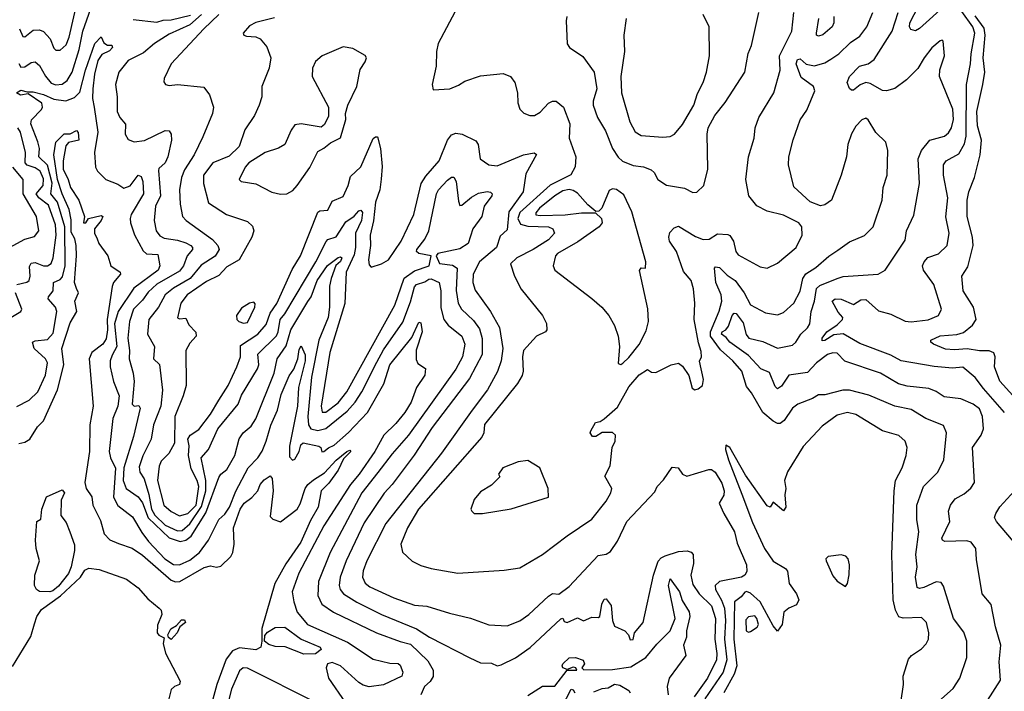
# Model space of a CAD drawing. Extents: x 1268547 to 1425625, y 515768 to 616754.
# Tile 402 of 507: x 1349279 to 1354056, y 602072 to 605330. Entities that reach past the tile are written whole.
import ezdxf

# ---------------------------------------------------------------- set-up
doc = ezdxf.new("R2010")
doc.units = 0

msp = doc.modelspace()

# ---------------------------------------------------------------- linework, layer by layer
at = {"layer": '0CON10XD'}
for points in [[(1349278.5, 605285), (1349295, 605248.5), (1349305, 605247.5), (1349345, 605279.3), (1349375, 605280.7), (1349395, 605273.2), (1349427.1, 605237.1), (1349445, 605192), (1349455, 605182.5), (1349475, 605181.4), (1349505, 605207.3), (1349519.8, 605245), (1349569, 605465)], [(1351432.1, 605447.9), (1351309.2, 605215), (1351300.8, 605175), (1351300, 605105), (1351280, 605015), (1351285, 604990), (1351365.6, 604994.4), (1351408.3, 605011.7), (1351438.5, 605031.5), (1351515, 605057.7), (1351625, 605068.2), (1351660.6, 605055), (1351681.8, 605025), (1351694.4, 604975), (1351696.3, 604926.3), (1351705.8, 604895.8), (1351725.8, 604875.8), (1351755, 604864.3), (1351776.7, 604865), (1351805, 604880.6), (1351845, 604924.4), (1351865, 604934.4), (1351882.5, 604935), (1351917.7, 604905), (1351948.7, 604825), (1351945.4, 604755), (1351977.3, 604665), (1351974.5, 604615.5), (1351953.1, 604576.9), (1351852.6, 604527.4), (1351706.5, 604395), (1351696.5, 604365), (1351708.3, 604338.3), (1351745, 604328.5), (1351844.8, 604324.8), (1351865.7, 604315), (1351873.3, 604295), (1351845, 604261.9), (1351771.2, 604215), (1351690.8, 604175), (1351660.9, 604145), (1351680.4, 604085), (1351712.3, 604022.3), (1351815.5, 603895.5), (1351835.5, 603855.5), (1351836.9, 603825), (1351830, 603815), (1351786.9, 603795), (1351723.3, 603725), (1351718.5, 603695), (1351721.5, 603625), (1351716.7, 603603.3), (1351694.7, 603565.3), (1351535, 603365.6), (1351531.2, 603325), (1351522.1, 603305), (1351214, 602956), (1351160.3, 602865), (1351128.2, 602785), (1351136.4, 602746.4), (1351183.8, 602703.8), (1351225, 602681.9), (1351275, 602666.9), (1351405.5, 602644.5), (1351630.5, 602659.5), (1351705, 602670), (1351815.3, 602734.7), (1351935, 602826.4), (1352055, 602906.7), (1352125.3, 602994.7), (1352147.8, 603035), (1352151.9, 603055), (1352118.8, 603115), (1352143.3, 603165), (1352153.3, 603255), (1352167.5, 603285), (1352170, 603315), (1352155, 603327.5), (1352105, 603327.5), (1352075, 603307.5), (1352058.3, 603308.3), (1352047.5, 603325), (1352050, 603335), (1352072.5, 603375), (1352095, 603380), (1352115, 603393.3), (1352179.7, 603450.3), (1352235, 603548.5), (1352285, 603606.9), (1352325, 603632.5), (1352345, 603620), (1352365, 603618.8), (1352440, 603655), (1352475, 603663.3), (1352495, 603648.5), (1352525, 603603.6), (1352542.3, 603542.3), (1352555, 603534.7), (1352571.6, 603538.4), (1352591.8, 603555), (1352597.5, 603585), (1352577.5, 603672.5), (1352586.4, 603693.6), (1352585, 603720), (1352571.8, 603761.8), (1352551.3, 603875), (1352554.2, 603954.2), (1352548.1, 604025), (1352537.1, 604065), (1352499, 604109), (1352465.3, 604205), (1352431.6, 604255), (1352428, 604275), (1352432.7, 604297.3), (1352455, 604320), (1352475, 604327.9), (1352558.2, 604278.2), (1352595, 604262.8), (1352625, 604265.5), (1352665, 604291.4), (1352715, 604287.8), (1352725, 604282.9), (1352742.1, 604255), (1352752.9, 604205), (1352765, 604188.5), (1352871.1, 604131.1), (1352905, 604124.4), (1352955, 604148.9), (1353046.9, 604225), (1353076.2, 604285), (1353073.4, 604325), (1353060, 604345), (1352985, 604381.5), (1352905, 604400.6), (1352855, 604427.5), (1352816.7, 604475), (1352802.7, 604555), (1352815.5, 604665), (1352841.8, 604755), (1352847.7, 604805), (1352865.3, 604854.7), (1352937.5, 604975), (1352968.5, 605085), (1352965.3, 605154.7), (1353025.5, 605275), (1353035.3, 605365)], [(1353775, 605405.8), (1353645, 605286.8), (1353625, 605275.7), (1353602.2, 605282.2), (1353595.5, 605295.5), (1353597.9, 605315), (1353659.8, 605435)], [(1349275, 605117.5), (1349285, 605099.4), (1349305, 605101.5), (1349335, 605122.5), (1349355, 605126.2), (1349375, 605107.7), (1349405, 605055.4), (1349432.7, 605022.7), (1349455, 605013.4), (1349485, 605017.4), (1349510, 605035), (1349534.3, 605075.7), (1349567.2, 605185), (1349586.1, 605273.9), (1349623.9, 605385)], [(1350160.8, 605355), (1350105, 605305.5), (1350005, 605259.7), (1349932.9, 605215), (1349880.8, 605169.2), (1349805, 605131.5), (1349760.4, 605075), (1349744.6, 605015), (1349752.1, 604955), (1349752.1, 604885), (1349765, 604855.8), (1349793.5, 604823.5), (1349790.5, 604775), (1349805, 604749.2), (1349835, 604736.7), (1349885, 604744.6), (1349985, 604793.1), (1350005, 604790), (1350014.5, 604774.5), (1350015.6, 604745.6), (1349998.9, 604665), (1349984.6, 604635), (1349955, 604607.5), (1349952.3, 604597.7), (1349962.6, 604475), (1349938.8, 604425), (1349932.1, 604355), (1349941.8, 604305), (1349959.3, 604280.7), (1349980.6, 604270.6), (1350045, 604261), (1350085, 604247.7), (1350109.1, 604235), (1350117.8, 604225), (1350117.8, 604215), (1350091.9, 604185), (1350073.8, 604135), (1350055, 604109.2), (1349945, 604046.8), (1349902.1, 604007.9), (1349875, 603970), (1349831.3, 603925), (1349812, 603865), (1349804.1, 603785), (1349811.7, 603725), (1349810, 603685), (1349829.7, 603615), (1349834.5, 603574.5), (1349824.7, 603464.7), (1349835, 603455.7), (1349857.4, 603457.4), (1349864.4, 603445), (1349831.4, 603308.6), (1349785.1, 603155), (1349781.4, 603095), (1349796.5, 603055), (1349855, 603015.7), (1349875.9, 602985.9), (1349902.5, 602912.5), (1350005, 602816.7), (1350057.7, 602797.7), (1350085, 602804.8), (1350110.7, 602825), (1350182.1, 602937.9), (1350245, 603108.9), (1350255, 603124.4), (1350285, 603147.1), (1350322.9, 603215), (1350343.5, 603296.5), (1350363.5, 603325), (1350402.6, 603357.4), (1350425, 603393.5), (1350513.2, 603615), (1350528.6, 603685), (1350572.3, 603747.7), (1350594.6, 603825.4), (1350677.9, 603962.1), (1350693.9, 603986.1), (1350723.3, 604065), (1350772.4, 604137.6), (1350825, 604175.5), (1350835, 604179.7), (1350841.8, 604175), (1350835, 604156.6), (1350813.3, 604136.7), (1350789.9, 604075), (1350783, 604037), (1350783.2, 603935), (1350776.5, 603885), (1350730.8, 603775), (1350694.9, 603594.9), (1350676.6, 603405), (1350681, 603365), (1350691.6, 603345), (1350725, 603336.2), (1350765, 603346.6), (1350868.8, 603431.2), (1350907.3, 603475), (1350939.7, 603525), (1351011.4, 603668.6), (1351045, 603727.6), (1351137.8, 603862.2), (1351175, 603961.1), (1351195, 604034.7), (1351205.1, 604044.9), (1351245, 604057.6), (1351265, 604071.6), (1351275, 604073.3), (1351315, 604054.5), (1351323.1, 604015), (1351322.6, 603932.6), (1351337.7, 603875), (1351357.3, 603847.3), (1351424.6, 603795), (1351439.5, 603755), (1351428, 603695), (1351395, 603633.8), (1351165.8, 603315), (1351086.1, 603223.9), (1351017.1, 603132.9), (1350938.5, 603035), (1350785.6, 602745), (1350729.4, 602605), (1350725.7, 602535.7), (1350744.8, 602494.8), (1350802.1, 602455), (1351010, 602355), (1351125, 602312.6), (1351175, 602301.1), (1351259.9, 602219.9), (1351285.7, 602175), (1351286.1, 602143.9), (1351271.2, 602118.8), (1351242.5, 602095), (1351226, 602055)], [(1349830.2, 605330.2), (1349945, 605317.2), (1349975, 605327.7), (1350015, 605329.5), (1350108.7, 605351.3)], [(1350245, 605354.7), (1350172.4, 605285), (1350014.4, 605115), (1349980, 605045), (1349978.8, 605028.8), (1349986.1, 605016.1), (1350005, 605010), (1350044.3, 605015.7), (1350173.3, 605003.3), (1350200.8, 604965), (1350219.4, 604905), (1350214.5, 604875), (1350168.1, 604761.9), (1350126.2, 604675), (1350079.2, 604600.8), (1350065.2, 604564.8), (1350054.7, 604505), (1350058, 604435), (1350069.2, 604375), (1350087.3, 604355), (1350214, 604264), (1350240.4, 604235), (1350246.6, 604215), (1350227.6, 604182.4), (1350160.3, 604139.7), (1350105.9, 604074.1), (1350025, 604027.3), (1349985.4, 603994.6), (1349952.6, 603935), (1349905.8, 603875), (1349899.4, 603805), (1349933.8, 603745), (1349927.9, 603685), (1349957.4, 603657.4), (1349972.2, 603532.2), (1349963.9, 603455), (1349928.1, 603365), (1349916.6, 603295), (1349876.3, 603213.7), (1349859.5, 603160.5), (1349861.6, 603135), (1349882.7, 603102.7), (1349906, 603026), (1349919.5, 602955), (1349935, 602926.8), (1349985, 602877.6), (1350045, 602849.4), (1350068.4, 602851.6), (1350105, 602883.4), (1350162.2, 602967.8), (1350182.1, 603045), (1350182.4, 603095), (1350159.7, 603205), (1350195.8, 603245), (1350241.2, 603345), (1350338.8, 603465), (1350355, 603508.9), (1350433.8, 603636.2), (1350439, 603655), (1350435, 603706.5), (1350524.6, 603795.4), (1350533.5, 603815), (1350542.9, 603875), (1350566.4, 603903.6), (1350715.5, 604155), (1350766.1, 604253.9), (1350775, 604263.1), (1350815, 604276.8), (1350861.5, 604348.5), (1350902.6, 604377.4), (1350925, 604402.9), (1350935, 604406.5), (1350942.5, 604395), (1350938, 604355), (1350908.6, 604295), (1350908.3, 604225), (1350901.6, 604188.5), (1350862.9, 604105), (1350856.4, 603953.6), (1350784.8, 603715), (1350741.6, 603455), (1350746.6, 603426.6), (1350765, 603425.3), (1350825, 603471.4), (1350866.7, 603525), (1351099.2, 603945), (1351145, 604075.8), (1351195, 604112.3), (1351265.9, 604135), (1351275.6, 604185), (1351215.8, 604195), (1351204.7, 604204.7), (1351205.3, 604215), (1351245, 604265.8), (1351264.2, 604305), (1351302.2, 604485), (1351311.9, 604505), (1351355, 604551.1), (1351375, 604565.6), (1351385, 604565.8), (1351397.1, 604545), (1351408.9, 604448.9), (1351415, 604429.2), (1351425, 604430.5), (1351470.9, 604469.1), (1351505, 604487.6), (1351546.8, 604496.8), (1351563.4, 604493.4), (1351570.8, 604485), (1351570, 604475), (1351533.3, 604425), (1351521.4, 604375), (1351477.5, 604315), (1351455.5, 604244.5), (1351415, 604219), (1351307.5, 604195), (1351300.4, 604185), (1351316.8, 604146.8), (1351378.8, 604138.8), (1351401.5, 604125), (1351396.1, 604016.1), (1351407.1, 603955), (1351422.7, 603925), (1351480.8, 603870.8), (1351509.4, 603829.4), (1351523, 603783), (1351523.2, 603705), (1351461, 603589), (1351280.9, 603350.9), (1351193, 603217), (1351086.4, 603075), (1351047.7, 603032.3), (1350950.4, 602889.6), (1350862.6, 602705), (1350834.1, 602625), (1350829, 602585), (1350834.8, 602564.8), (1350850.9, 602545), (1350915, 602504.3), (1351034.4, 602445), (1351205, 602374.3), (1351267.5, 602335), (1351463.5, 602233.5), (1351515, 602210.5), (1351567.8, 602207.8), (1351595, 602195.8), (1351615, 602200.4), (1351685, 602233.9), (1351755.6, 602284.4), (1351905, 602423.3), (1351915, 602426.7), (1351920.7, 602410.7), (1351935, 602406.2), (1351985, 602428.8), (1352015, 602414.2), (1352055, 602430.8), (1352085, 602429.5), (1352094.2, 602435), (1352104.2, 602495), (1352115, 602519.2), (1352125, 602520), (1352148.3, 602488.3), (1352155.9, 602415), (1352165, 602388.1), (1352214.7, 602364.7), (1352232.5, 602345), (1352241.3, 602321.3), (1352255, 602322.5), (1352261.5, 602355), (1352304.2, 602405), (1352354.4, 602635), (1352377.2, 602702.8), (1352391.2, 602718.8), (1352410.9, 602729.1), (1352475, 602750), (1352517.3, 602752.7), (1352537.4, 602747.4), (1352547.4, 602735), (1352547.5, 602692.5), (1352536, 602635), (1352545, 602590), (1352576, 602545), (1352635, 602487.1), (1352655.7, 602425), (1352651.3, 602325), (1352661.9, 602255), (1352659.8, 602225), (1352615.8, 602135), (1352551.4, 602045)], [(1351934.1, 605345.9), (1351930.8, 605325), (1351935, 605212.5), (1351946, 605195), (1352011.1, 605151.1), (1352066.4, 605075), (1352080, 604995), (1352061.5, 604935), (1352061.5, 604915), (1352083.2, 604855), (1352120.8, 604790.8), (1352155.2, 604705.2), (1352182.8, 604662.8), (1352203.3, 604643.3), (1352255, 604622), (1352305, 604615.5), (1352342.2, 604602.2), (1352358, 604588), (1352376, 604555), (1352417.7, 604527.7), (1352505, 604512), (1352545, 604491.2)], [(1352399.5, 604759.5), (1352435, 604763.3), (1352455.5, 604775), (1352495, 604821.1), (1352549.6, 604915), (1352567.5, 604972.5), (1352595.8, 605025), (1352611.4, 605075), (1352625.6, 605155), (1352623.8, 605295), (1352595.6, 605355)], [(1352545, 604491.2), (1352565, 604493.3), (1352598.8, 604525), (1352617.1, 604605), (1352614.7, 604775), (1352620, 604805), (1352652.4, 604865), (1352702.6, 604927.4), (1352797.1, 605075), (1352814, 605166), (1352829.4, 605205), (1352865.6, 605365)], [(1353627.3, 602735), (1353640.9, 602845), (1353631.1, 602905), (1353631.1, 602975), (1353664.5, 603065), (1353733.5, 603135), (1353763.1, 603195), (1353775.4, 603325.4), (1353761.4, 603361.4), (1353675.7, 603395.7), (1353605, 603439.5), (1353524.8, 603454.8), (1353398.5, 603508.5), (1353305, 603533.2), (1353272.5, 603532.5), (1353185, 603510.7), (1353155, 603509.5), (1353125, 603491.5), (1353055, 603464.5), (1353027.8, 603445), (1352988.9, 603385), (1352968.8, 603371.2), (1352955, 603371.2), (1352935, 603381.8), (1352884.5, 603424.5), (1352830.2, 603520.2), (1352805, 603550.6), (1352783.1, 603625), (1352739.2, 603675), (1352678.5, 603728.5), (1352631.2, 603795), (1352631.5, 603815), (1352673.4, 603916.6), (1352685.5, 603965), (1352682.8, 603995), (1352657, 604055), (1352649.4, 604125), (1352655, 604131.4), (1352675, 604127.3), (1352711.2, 604091.2), (1352751.1, 604065), (1352793.4, 604005), (1352825, 603946.9), (1352897, 603907), (1352955, 603897.8), (1352985, 603910), (1353035.5, 603955), (1353065, 604013.1), (1353079, 604075), (1353092.5, 604097.5), (1353142, 604128), (1353205, 604182.5), (1353248.8, 604211.2), (1353305, 604251.5), (1353377.3, 604282.7), (1353419.6, 604325), (1353463.5, 604455), (1353468.2, 604515), (1353488.2, 604575), (1353491.1, 604695), (1353480.8, 604735), (1353432.5, 604782.5), (1353395, 604844.2), (1353385, 604852), (1353365, 604844.2), (1353335, 604814), (1353315, 604776.2), (1353296.2, 604723.8), (1353290, 604665), (1353265, 604576.2), (1353218.1, 604455), (1353185, 604431.1), (1353165, 604427.5), (1353115, 604445.6), (1353035, 604518.8), (1353008.8, 604625), (1353011.2, 604665), (1353032.2, 604747.8), (1353066.5, 604843.5), (1353098.5, 604891.5), (1353137.5, 604985), (1353130.3, 605005), (1353069.8, 605049.8), (1353045.6, 605115), (1353052.7, 605137.3), (1353065, 605140.5), (1353095, 605113.4), (1353134.7, 605105.3), (1353185, 605121.3), (1353215, 605138.7), (1353253.3, 605165), (1353310.1, 605219.9), (1353355, 605250.6), (1353389.5, 605295), (1353418.8, 605365)], [(1353975, 602026.5), (1354037.8, 602125), (1354030.5, 602215), (1354039.2, 602295), (1354013.3, 602385), (1353992, 602492), (1353949.2, 602545), (1353920.9, 602710.9), (1353917.8, 602765), (1353896, 602795), (1353875, 602801.8), (1353767.9, 602797.9), (1353756, 602805), (1353753.5, 602815), (1353792, 602895), (1353786.1, 602945), (1353795.8, 602974.2), (1353817.8, 603005), (1353860.9, 603029.1), (1353893.6, 603056.4), (1353911.1, 603085), (1353901.5, 603255), (1353943.6, 603315), (1353955.3, 603345), (1353950.8, 603405), (1353935, 603441.5), (1353905, 603464.7), (1353845, 603490.4), (1353765, 603500), (1353726.1, 603526.1), (1353690.5, 603540.5), (1353585, 603552.2), (1353542.8, 603562.8), (1353455, 603615.3), (1353282.5, 603672.5), (1353245, 603712), (1353224.2, 603714.2), (1353198.6, 603705), (1353145, 603665.6), (1353101.3, 603618.7), (1353010.7, 603605), (1352975, 603551.5), (1352955, 603539.5), (1352945, 603550), (1352917.5, 603617.5), (1352875.5, 603635.5), (1352815, 603700), (1352723.9, 603765), (1352707.5, 603787.5), (1352683.3, 603805), (1352686.7, 603815), (1352704.9, 603825.1), (1352717.4, 603842.6), (1352735.6, 603894.4), (1352745, 603905.4), (1352755, 603905.3), (1352788.8, 603858.8), (1352803.4, 603803.4), (1352817.1, 603785), (1352885, 603769.5), (1352955, 603736.3), (1353028.8, 603751.2), (1353044.4, 603765), (1353069.6, 603805), (1353101.3, 603835), (1353112.2, 603855), (1353119.3, 603915), (1353135.5, 603964.5), (1353145, 604026.2), (1353160.4, 604039.6), (1353245.2, 604074.8), (1353275, 604084.1), (1353444.5, 604095.5), (1353478.6, 604115), (1353575, 604260.8), (1353581.5, 604305), (1353617.9, 604382.1), (1353645.4, 604534.6), (1353638.9, 604655), (1353654.4, 604695.6), (1353694.5, 604745), (1353765.6, 604764.4), (1353785, 604780.4), (1353800.4, 604805), (1353808.8, 604845), (1353806.3, 604896.3), (1353741.2, 605055), (1353742.9, 605087.1), (1353765.7, 605155), (1353758.8, 605225), (1353755, 605230), (1353745, 605228), (1353705, 605193.8), (1353666.5, 605145), (1353637, 605093), (1353581.4, 605038.6), (1353524.7, 604995.3), (1353485, 604985.3), (1353465, 604986.8), (1353405, 605020.5), (1353385, 605024.7), (1353356.4, 605013.6), (1353325, 604988.6), (1353315, 604988), (1353305, 604996.2), (1353294.3, 605025), (1353304.4, 605055), (1353353.1, 605105), (1353395, 605116.4), (1353425, 605136.5), (1353511.6, 605275), (1353540.5, 605365)], [(1353229.7, 605345), (1353229, 605315), (1353220.5, 605295), (1353175, 605256.9), (1353155, 605249.8), (1353145.4, 605255), (1353145.3, 605265), (1353156.7, 605335)], [(1354056.2, 603425), (1353955, 603541.2), (1353915, 603593.8), (1353854.7, 603644.7), (1353805, 603639.5), (1353715, 603647.2), (1353555.1, 603675.1), (1353505, 603702.1), (1353355, 603759.6), (1353275, 603805.8), (1353228.8, 603801.2), (1353185, 603773), (1353171.8, 603771.8), (1353172.2, 603785), (1353195, 603815.7), (1353245, 603849.7), (1353270.4, 603875), (1353272.3, 603885), (1353250.5, 603910.5), (1353220.6, 603965), (1353235, 603975.3), (1353265, 603974.8), (1353325, 603948.6), (1353359.6, 603970.4), (1353385, 603972.9), (1353445, 603917.4), (1353505, 603901), (1353575, 603867.8), (1353605, 603864.2), (1353686.4, 603873.6), (1353736.7, 603895), (1353751.9, 603925), (1353714.6, 604045), (1353663.8, 604115), (1353658.6, 604135), (1353666.5, 604155), (1353685, 604175.5), (1353736.5, 604193.5), (1353779.1, 604235), (1353788.2, 604295), (1353772.7, 604372.7), (1353781.6, 604465), (1353760.8, 604575), (1353760.5, 604625), (1353774.3, 604645), (1353835, 604678.8), (1353862.6, 604727.4), (1353871.7, 604765), (1353871.9, 605015), (1353892.6, 605115), (1353895.2, 605165), (1353912.6, 605265), (1353903.2, 605295), (1353849.8, 605369.8)], [(1354097, 603507), (1354035, 603575.5), (1354008.7, 603645), (1354011.1, 603695), (1354004.5, 603714.5), (1353983, 603723), (1353935, 603723.4), (1353876.6, 603733.4), (1353815, 603728.1), (1353771.5, 603731.5), (1353712.5, 603755), (1353700, 603765), (1353700, 603775), (1353745, 603796), (1353825, 603802), (1353858, 603812), (1353902.1, 603847.9), (1353918.8, 603875), (1353906.1, 603935), (1353856.7, 604015), (1353849.6, 604085), (1353879, 604131), (1353904.3, 604235), (1353901.6, 604275), (1353875.3, 604375), (1353876.4, 604455), (1353883.2, 604495), (1353911.2, 604565), (1353939, 604675), (1353944.8, 604745), (1353926.2, 604815), (1353922.2, 604885), (1353951.3, 605015), (1353961.2, 605075), (1353954.3, 605145), (1353962.7, 605255), (1353958.3, 605288.3), (1353915, 605348.7)], [(1350515, 605338.9), (1350425, 605315.7), (1350395, 605300), (1350363.3, 605265), (1350367.5, 605255), (1350379.3, 605249.3), (1350425, 605247.5), (1350446.7, 605236.7), (1350478.3, 605198.3), (1350498.5, 605145), (1350489.6, 605095), (1350454.3, 605005), (1350454.3, 604985), (1350454.4, 604955), (1350440.5, 604915), (1350418.2, 604865), (1350371.9, 604795), (1350343.9, 604715), (1350295, 604667.8), (1350216, 604635), (1350171.2, 604575), (1350170.8, 604535), (1350195, 604441.5), (1350282, 604385), (1350385, 604351.2), (1350408.3, 604328.3), (1350415.7, 604305), (1350405.4, 604275), (1350344.8, 604165.2), (1350285, 604130.7), (1350245, 604088.6), (1350185, 604059.8), (1350092.5, 603995), (1350061.4, 603955), (1350045, 603883.3), (1350055, 603878.9), (1350085, 603881.9), (1350099.6, 603849.6), (1350133.4, 603813.4), (1350135, 603794.4), (1350105, 603760.4), (1350084.7, 603725), (1350086.4, 603555), (1350073.2, 603505), (1350031.6, 603405), (1350030, 603275), (1350002.5, 603225), (1349965, 603187.6), (1349955.5, 603164.5), (1349947.7, 603095), (1349979.2, 602975), (1350014.6, 602944.6), (1350055, 602922.3), (1350095, 602934.5), (1350136.3, 602975), (1350149, 603065), (1350140.7, 603095), (1350111.4, 603151.4), (1350097.8, 603215), (1350101.8, 603261.8), (1350094.6, 603295.4), (1350105.8, 603314.2), (1350148, 603342), (1350205, 603415.4), (1350246.1, 603483.9), (1350291.6, 603555), (1350332.5, 603645), (1350350.8, 603695), (1350350.5, 603749.5), (1350435, 603804.3), (1350475, 603851.2), (1350494.3, 603905.7), (1350527.7, 603952.3), (1350601.7, 604118.3), (1350641.1, 604185), (1350725, 604395.7), (1350735, 604402.7), (1350774.6, 604405.4), (1350795, 604448.8), (1350848.3, 604471.7), (1350872.8, 604525), (1350885, 604568.6), (1350935, 604616.5), (1350995, 604754), (1351005, 604762), (1351015, 604761.2), (1351030.5, 604705), (1351037.8, 604617.8), (1351033.5, 604556.5), (1351026, 604505), (1351005.5, 604445), (1350996.2, 604353.8), (1350980, 604285), (1350981.6, 604235), (1350971.8, 604165), (1350975, 604140), (1350985, 604129.4), (1351035, 604145.3), (1351068.8, 604165), (1351130.8, 604255), (1351191.2, 604385), (1351227.3, 604535), (1351249.5, 604570.5), (1351315, 604645.6), (1351354.8, 604745.2), (1351375, 604772.1), (1351395, 604779.3), (1351426.7, 604775), (1351492.9, 604742.9), (1351503.8, 604723.8), (1351512.9, 604655), (1351555.4, 604625.4), (1351595, 604620.4), (1351723.9, 604673.9), (1351775, 604683.3), (1351786.4, 604676.4), (1351735, 604582.5), (1351721.3, 604495), (1351652.4, 604397.6), (1351645, 604310.6), (1351610.6, 604279.4), (1351592.7, 604225), (1351510.6, 604155), (1351479.2, 604095), (1351477.2, 604055), (1351488.3, 604018.3), (1351563.9, 603913.9), (1351606.6, 603836.6), (1351623, 603735), (1351615.2, 603675), (1351597.6, 603622.4), (1351548.8, 603535), (1351474.8, 603435.2), (1351325, 603227.5), (1351056.3, 602885), (1350963.2, 602705), (1350945, 602656), (1350942.4, 602625), (1350956, 602596), (1350978, 602578), (1351095, 602524.8), (1351195, 602489.7), (1351255.3, 602485.3), (1351365, 602450.4), (1351467, 602427), (1351554.7, 602394.7), (1351645, 602388.9), (1351705, 602413.3), (1351749.2, 602445), (1351845, 602532.5), (1351865, 602545.7), (1351895, 602542.9), (1351945, 602580.3), (1352085, 602731.2), (1352125, 602737.3), (1352145, 602749.6), (1352180.3, 602799.7), (1352224.8, 602895), (1352361.1, 603038.9), (1352371.5, 603065), (1352402.4, 603097.6), (1352445, 603159.6), (1352474, 603155), (1352495.6, 603125.6), (1352515.6, 603115.6), (1352622.4, 603147.6), (1352635, 603147.1), (1352654.1, 603135), (1352685, 603081.8), (1352697.4, 603045), (1352696.1, 603023.9), (1352672.4, 602985), (1352695.5, 602934.5), (1352747.8, 602845), (1352760.5, 602790.5), (1352805.6, 602685), (1352807, 602653), (1352797.5, 602635), (1352781.2, 602625), (1352675, 602604.7), (1352653.9, 602585), (1352654.5, 602565), (1352684.1, 602514.1), (1352698.6, 602475), (1352703.5, 602415), (1352699.2, 602325), (1352709.6, 602225), (1352691.5, 602165), (1352602.9, 602035)], [(1352221.4, 605335), (1352210, 605255), (1352213.8, 605175), (1352195.3, 605055), (1352199.1, 604975), (1352238.9, 604835), (1352265.3, 604785.3), (1352295, 604768.7), (1352399.5, 604759.5)], [(1349265, 603453.1), (1349325, 603484.5), (1349367.5, 603525), (1349405, 603605.8), (1349414.2, 603665), (1349404.2, 603685), (1349349.6, 603735), (1349341.4, 603765), (1349355, 603772.5), (1349415, 603778.8), (1349441.1, 603808.9), (1349460.2, 603915), (1349453.3, 603935), (1349417.9, 603975), (1349419.2, 603985), (1349441.8, 604015), (1349443.1, 604055), (1349475, 604068.8), (1349487.5, 604082.5), (1349500.8, 604135), (1349497.8, 604325), (1349463.4, 604445), (1349430.8, 604485), (1349437.3, 604537.3), (1349413.7, 604623.7), (1349372.3, 604665), (1349374.8, 604705), (1349368.1, 604738.1), (1349333.2, 604825), (1349336.7, 604843.3), (1349385.5, 604895), (1349390, 604905), (1349386.8, 604925), (1349320.2, 604970.2), (1349284, 604964), (1349263.8, 604975), (1349285, 604988), (1349315, 604980), (1349345, 604980.4), (1349395, 604967.1), (1349444.4, 604944.4), (1349503.7, 604936.3), (1349545, 604952.2), (1349571.5, 604978.5), (1349598.8, 605085), (1349644.2, 605215), (1349675, 605246.7), (1349686.9, 605216.9), (1349705, 605206.7), (1349726.3, 605206.3), (1349729.2, 605195), (1349715, 605178.6), (1349678.3, 605161.7), (1349658.8, 605131.2), (1349641.9, 605065), (1349633.5, 604995), (1349632.2, 604947.8), (1349640, 604905), (1349658.4, 604785), (1349641.6, 604685), (1349647.1, 604615), (1349657.5, 604595), (1349696.9, 604555), (1349755, 604532.1), (1349785, 604512.3), (1349815, 604524), (1349855, 604576.4), (1349868.4, 604568.4), (1349877.3, 604545), (1349880, 604485), (1349820.7, 604385), (1349814.6, 604365), (1349817.2, 604345), (1349836.3, 604286.3), (1349878.6, 604208.6), (1349894, 604194), (1349950, 604190), (1349959.5, 604135), (1349951, 604115), (1349832.9, 604027), (1349757.5, 603915), (1349739.1, 603855), (1349749.9, 603745), (1349728.4, 603701.6), (1349717.8, 603675), (1349717.8, 603645), (1349735.2, 603575.2), (1349762.2, 603505), (1349755.3, 603455), (1349732.1, 603395), (1349713.2, 603235), (1349719.5, 603205), (1349744.2, 603154.2), (1349734.1, 603014.1), (1349755, 602972.9), (1349827.5, 602917.5), (1349871.9, 602841.9), (1349905, 602798.8), (1349984.3, 602715), (1350025, 602687.1), (1350055, 602685.6), (1350105, 602708.1), (1350152.3, 602745), (1350195.6, 602804.4), (1350245, 602905.6), (1350275, 602930.5), (1350297.2, 602965), (1350327.3, 603042.7), (1350387.2, 603155), (1350435.2, 603204.8), (1350455, 603237.3), (1350475.8, 603285), (1350497.2, 603362.8), (1350529.4, 603435), (1350548.2, 603511.8), (1350587.3, 603602.7), (1350609.2, 603635), (1350628.1, 603685), (1350635, 603729.2), (1350645, 603747.3), (1350663.8, 603703.8), (1350664.4, 603675), (1350631.9, 603545), (1350627.7, 603455), (1350588.6, 603261.4), (1350588.7, 603208.7), (1350602.4, 603192.4), (1350615, 603198), (1350635.1, 603235), (1350642.8, 603267.2), (1350655, 603277.3), (1350731.3, 603261.3), (1350740, 603255), (1350745, 603233.8), (1350755, 603234.5), (1350777.9, 603252.1), (1350805.3, 603265), (1350875, 603326.5), (1350966, 603424), (1351045.9, 603564.1), (1351075, 603656.3), (1351181.7, 603788.3), (1351215, 603862.5), (1351225, 603860), (1351232, 603815), (1351202.9, 603727.1), (1351202.1, 603682.1), (1351211.4, 603661.4), (1351248, 603638), (1351245.2, 603605), (1351204.7, 603545), (1351178.6, 603475), (1351148.1, 603425), (1351105, 603371.4), (1351045.9, 603315), (1351002.7, 603235), (1350926.3, 603125), (1350883.9, 603075), (1350755.4, 602874.6), (1350633.7, 602645), (1350601.3, 602555), (1350608.8, 602505), (1350625.5, 602455), (1350675.6, 602395), (1350870.3, 602310.3), (1350995, 602227.3), (1351075, 602207.8), (1351115, 602207.3), (1351125, 602199.2), (1351138.9, 602165), (1351134, 602145), (1351045, 602102.9), (1350975, 602092.6), (1350945, 602100.7), (1350924.1, 602114.1)], [(1350545, 604483.8), (1350575, 604484.5), (1350605, 604500.5), (1350625.4, 604525), (1350686.8, 604613.2), (1350725, 604691.2), (1350755, 604706.2), (1350787.1, 604732.9), (1350835, 604756.7), (1350861.2, 604845), (1350860, 604875), (1350871.4, 604915), (1350915.8, 605005), (1350931.8, 605088.2), (1350955.6, 605125), (1350961.2, 605145), (1350956, 605156), (1350895, 605190), (1350848.3, 605198.3), (1350746.7, 605155), (1350715, 605127.1), (1350699.5, 605095), (1350698.6, 605055), (1350777.8, 604905), (1350778.3, 604861.7), (1350758.8, 604821.2), (1350742.2, 604807.8), (1350645, 604824.5), (1350615, 604820), (1350595.8, 604794.2), (1350565.2, 604724.8), (1350535, 604705.9), (1350470.8, 604685), (1350391.8, 604635), (1350373.5, 604615), (1350344, 604555), (1350354.5, 604544.5), (1350425, 604533.8), (1350503.4, 604493.4), (1350545, 604483.8)], [(1349265, 604045.6), (1349313.9, 604056.1), (1349324.7, 604065.3), (1349330.3, 604085), (1349327.2, 604132.8), (1349335, 604149.5), (1349355, 604152.5), (1349395, 604136.2), (1349415, 604135.3), (1349432.3, 604147.7), (1349442.6, 604175), (1349456.7, 604285), (1349452.4, 604335), (1349419.6, 604429.6), (1349373, 604465), (1349359.8, 604485), (1349393.6, 604525), (1349395, 604558.1), (1349378.3, 604595), (1349355, 604611.5), (1349315, 604623.8), (1349306.4, 604635), (1349307.8, 604685), (1349282.8, 604785), (1349270.8, 604805)], [(1349275, 603273.5), (1349305, 603281.1), (1349329.1, 603295), (1349366.5, 603355), (1349395, 603384.5), (1349462.8, 603535), (1349493.3, 603655), (1349484.4, 603735), (1349525, 603858.6), (1349557.3, 603915), (1349547.3, 603965), (1349565.2, 604005), (1349555, 604025.5), (1349545.3, 604055), (1349555.5, 604184.5), (1349553.3, 604235), (1349546.6, 604266.6), (1349529.2, 604299.2), (1349528.8, 604358.8), (1349519.4, 604409.4), (1349485.2, 604485), (1349463.2, 604555), (1349444.5, 604675), (1349455, 604735.8), (1349495, 604776.2), (1349525, 604776.5), (1349555, 604791.9), (1349563, 604783), (1349565.6, 604745), (1349516.4, 604733.6), (1349502.6, 604717.4), (1349490, 604645), (1349490, 604605), (1349514.9, 604554.9), (1349525.2, 604515), (1349566.7, 604455), (1349593.5, 604375), (1349588.9, 604345), (1349600, 604345), (1349614, 604366), (1349675, 604380.5), (1349682.9, 604375), (1349675.3, 604355), (1349642.6, 604315), (1349641.6, 604295), (1349655, 604266.2), (1349663.8, 604243.8), (1349706.9, 604185), (1349721.9, 604135), (1349767.1, 604105), (1349768.9, 604095), (1349735, 604055.6), (1349728.1, 604035), (1349703.2, 603875), (1349705.8, 603825), (1349698.3, 603781.7), (1349683.5, 603756.5), (1349628.9, 603715), (1349615.8, 603685), (1349636, 603455), (1349619.5, 603365), (1349618.8, 603235), (1349594.8, 603084.8), (1349602.5, 603055), (1349630, 603015), (1349633.9, 602975), (1349670.9, 602900.9), (1349689.6, 602835), (1349717.1, 602807.1), (1349759.5, 602789.5), (1349825, 602766.7), (1349875, 602732.9), (1350015, 602611), (1350035, 602603.1), (1350056, 602604), (1350175, 602671.8), (1350205, 602680), (1350233.7, 602673.7), (1350255, 602678.5), (1350304, 602725), (1350314.2, 602745), (1350320, 602785), (1350317.3, 602865), (1350349.8, 602955), (1350368.2, 602985), (1350405, 603011.2), (1350434.1, 603045), (1350445.4, 603075), (1350465, 603097.1), (1350495, 603116.2), (1350503.9, 603103.9), (1350508.7, 603045), (1350495, 602920), (1350507.1, 602907.1), (1350545, 602893.8), (1350625, 602955.8), (1350639.6, 602980.4), (1350663.8, 603055), (1350677.5, 603075), (1350705, 603097.4), (1350758.6, 603131.4), (1350815, 603192.5), (1350866.2, 603235), (1350881.7, 603241.7), (1350885.4, 603235), (1350851.1, 603198.9), (1350824.6, 603145), (1350778.8, 603081.2), (1350742.7, 603045), (1350727.5, 602965), (1350690.1, 602899.9), (1350644, 602795), (1350570.5, 602689.5), (1350517.5, 602595), (1350453.9, 602376.1), (1350454.6, 602315), (1350448.6, 602285), (1350425, 602272.7), (1350345, 602282.1), (1350312.6, 602267.4), (1350281.9, 602228.1), (1350236.2, 602105), (1350211.4, 602015)], [(1349195, 604205.7), (1349305, 604264.7), (1349351.4, 604278.6), (1349372.9, 604305), (1349361.2, 604375), (1349296.6, 604485), (1349296.7, 604555), (1349245.9, 604615)], [(1352195, 603656.7), (1352205, 603664.2), (1352235, 603691.1), (1352285, 603753.6), (1352319, 603821), (1352330, 603865), (1352326.4, 603926.4), (1352286.2, 604113.8), (1352293.6, 604126.4), (1352316, 604124), (1352316.8, 604155), (1352248.4, 604398.4), (1352209.5, 604479.5), (1352175, 604505.6), (1352155, 604508.9), (1352138.6, 604501.4), (1352103.8, 604416.2), (1352088.3, 604401.7), (1352075, 604398.8), (1352035, 604431.6), (1351985, 604487.7), (1351965, 604501.8), (1351945, 604506.9), (1351915, 604500.2), (1351875, 604475.8), (1351801.3, 604415), (1351783.3, 604393.3), (1351784, 604384), (1351805, 604379.5), (1351925, 604383.7), (1352005, 604392.9), (1352072.5, 604392.5), (1352101.9, 604365), (1352105.6, 604345), (1352090.5, 604325), (1351987.1, 604252.9), (1351888.6, 604195), (1351879.2, 604185), (1351868, 604135), (1351876.2, 604115), (1352055, 603978), (1352103.9, 603935), (1352137.1, 603895), (1352165, 603846.9), (1352183.5, 603795), (1352188.7, 603745), (1352182.5, 603662.5), (1352195, 603656.7)], [(1349236.7, 603885), (1349284.2, 603915), (1349290, 603925), (1349259.2, 604005)], [(1350365, 603857.3), (1350385, 603861.3), (1350420, 603935), (1350421.4, 603951.4), (1350415, 603959.2), (1350395, 603955.4), (1350355, 603930.3), (1350331.6, 603895), (1350333.6, 603875), (1350342.5, 603865), (1350365, 603857.3)], [(1353553.8, 602015), (1353566.4, 602105), (1353565.8, 602145), (1353591.7, 602228.3), (1353606, 602245), (1353655, 602277.1), (1353677.6, 602302.4), (1353688.9, 602325), (1353690.5, 602355), (1353678.1, 602405), (1353655, 602430), (1353565, 602426.2), (1353545, 602432.2), (1353527.6, 602465), (1353517.6, 602515), (1353510.7, 602735), (1353522.1, 603045), (1353528.4, 603095), (1353561.2, 603155), (1353580.4, 603215), (1353584.5, 603255), (1353575.7, 603285), (1353545, 603313.3), (1353465, 603334.6), (1353335, 603414.7), (1353294.7, 603424.7), (1353245, 603410.7), (1353171.8, 603358.2), (1353080.4, 603259.6), (1353004.1, 603135.9), (1352990, 603095), (1352995.8, 603055), (1352991.1, 603025), (1352995.4, 602965), (1352985, 602948), (1352935, 602990), (1352920, 602965), (1352905, 602971.2), (1352800.6, 603120.6), (1352725, 603253.8), (1352705, 603266.2), (1352703.6, 603245), (1352718.2, 603195), (1352782.1, 603027.9), (1352835, 602890), (1352892.2, 602765), (1352935, 602703.8), (1352995, 602666.7), (1353004.6, 602655), (1353011.8, 602595), (1353047.5, 602545), (1353059.1, 602515), (1353048.4, 602491.6), (1353010, 602475), (1352985.8, 602455), (1352978.5, 602395), (1352955, 602364.2), (1352935, 602389.5), (1352872.3, 602505), (1352825, 602548.4), (1352805, 602556.2), (1352797.4, 602552.6), (1352779.7, 602530.3), (1352746.7, 602505), (1352744, 602325), (1352758, 602195), (1352745.9, 602154.1), (1352696, 602065)], [(1351485, 602934), (1351525, 602934.3), (1351663, 602957), (1351845, 603013.3), (1351844, 603055), (1351803.3, 603155), (1351745, 603192), (1351697.5, 603185), (1351623.3, 603155), (1351602.5, 603125), (1351608.3, 603111.7), (1351568.3, 603071.7), (1351515, 603038.8), (1351485, 603002.5), (1351467.5, 602955), (1351472.5, 602945), (1351485, 602934)], [(1349425, 602554.3), (1349375, 602555.7), (1349360.3, 602565), (1349351.2, 602585), (1349353, 602635), (1349375.9, 602705), (1349359.6, 602765), (1349356.5, 602805), (1349362.5, 602895), (1349382.5, 602907.5), (1349386.2, 602955), (1349410, 603015), (1349485, 603048.8), (1349496.9, 603035), (1349480.3, 602999.7), (1349479.2, 602925), (1349505, 602890), (1349523.3, 602845), (1349545, 602782.5), (1349545.4, 602755), (1349529.6, 602675), (1349516.3, 602643.6), (1349467.5, 602582.5), (1349441, 602559), (1349425, 602554.3)], [(1354118.2, 602778.2), (1354018.6, 602895), (1354009.2, 602915), (1354014.3, 602935), (1354035, 602966), (1354105.8, 603045)], [(1353285, 602580), (1353295.4, 602594.6), (1353302.7, 602637.3), (1353305.3, 602685.3), (1353298.5, 602715), (1353286.9, 602726.9), (1353265, 602733.1), (1353202, 602725), (1353190.8, 602715), (1353191.4, 602705), (1353225, 602632), (1353245, 602605.8), (1353285, 602580)], [(1353737.3, 602022.7), (1353807.5, 602085), (1353841.1, 602135), (1353873.8, 602235), (1353874.8, 602315), (1353859.3, 602359.3), (1353809.4, 602425), (1353761.1, 602581.1), (1353750, 602600), (1353725, 602603.3), (1353665, 602574.7), (1353645, 602570.4), (1353633.5, 602575), (1353625.9, 602625), (1353633.5, 602675), (1353627.3, 602735)], [(1349245, 602191.9), (1349332.9, 602337.1), (1349351.1, 602398.9), (1349362.9, 602435), (1349385, 602469.2), (1349476.9, 602535), (1349574.2, 602625.8), (1349595, 602660), (1349615, 602668.6), (1349665, 602663.1), (1349798, 602615), (1349855, 602572.9), (1349900.8, 602520.8), (1349955.8, 602475), (1349965.7, 602465), (1349968.9, 602445), (1349948, 602392), (1349945.6, 602355), (1349955, 602343.3), (1349980.7, 602330.7), (1349975.8, 602304.2), (1349987, 602257), (1350058.6, 602121.4), (1350055.5, 602104.5), (1350030.6, 602095), (1350015, 602080.5), (1350003.3, 602035)], [(1351745, 602052), (1351815, 602096.3), (1351875, 602097.1), (1351935, 602173.8), (1351982.5, 602175), (1351977.5, 602185), (1351965, 602189.2), (1351935, 602176.7), (1351915, 602186.2), (1351910.6, 602195), (1351914.4, 602205), (1351945, 602234.2), (1351975.9, 602235.9), (1352012.3, 602222.3), (1352018.8, 602205), (1352006.7, 602185), (1352016.4, 602176.4), (1352155, 602177.6), (1352245, 602190.2), (1352317.5, 602235), (1352369.9, 602300.1), (1352435.4, 602365), (1352459.2, 602425), (1352426.8, 602585), (1352435, 602617.8), (1352480.1, 602555), (1352492.5, 602512.5), (1352527.5, 602457.5), (1352530.5, 602435), (1352514.8, 602365), (1352514.2, 602335), (1352499.2, 602295), (1352511.8, 602245), (1352429.4, 602135), (1352420.4, 602095), (1352425.5, 602055)], [(1352815, 602358.5), (1352825, 602362.5), (1352857, 602383), (1352863.8, 602395), (1352856, 602425), (1352845, 602437.5), (1352815, 602433.3), (1352802, 602418), (1352804.3, 602364.3), (1352815, 602358.5)], [(1350015, 602322.5), (1350002, 602332), (1349998.8, 602345), (1350012.5, 602375), (1350039.7, 602390.3), (1350065, 602418), (1350078.8, 602418.8), (1350083.3, 602405), (1350055.9, 602384.1), (1350044, 602356), (1350015, 602322.5)], [(1350657.7, 602252.3), (1350566.9, 602286.9), (1350519.3, 602289.3), (1350488.2, 602298.2), (1350467.7, 602315), (1350468.3, 602341.7), (1350482.1, 602357.9), (1350519.2, 602380.7), (1350565, 602382.8), (1350645, 602324.7), (1350737.9, 602285), (1350741.3, 602275), (1350715, 602253.8), (1350657.7, 602252.3)], [(1350924.1, 602114.1), (1350835, 602196), (1350795, 602211.2), (1350771.9, 602205), (1350766.7, 602185), (1350777.5, 602135), (1350860, 602015)], [(1350720, 602015), (1350385, 602183.9), (1350364.1, 602185.9), (1350345, 602171.1), (1350307.4, 602082.6), (1350292.2, 602025)], [(1352065, 602069.7), (1352105, 602084.8), (1352135, 602087.8), (1352165, 602106.1), (1352191.5, 602101.5), (1352234.2, 602075), (1352240.8, 602065)], [(1351908.7, 601995), (1351955, 602082.5), (1351965, 602078.7), (1351972.4, 602065)]]:
    msp.add_lwpolyline(points, dxfattribs=at)

doc.saveas('drawing.dxf')
